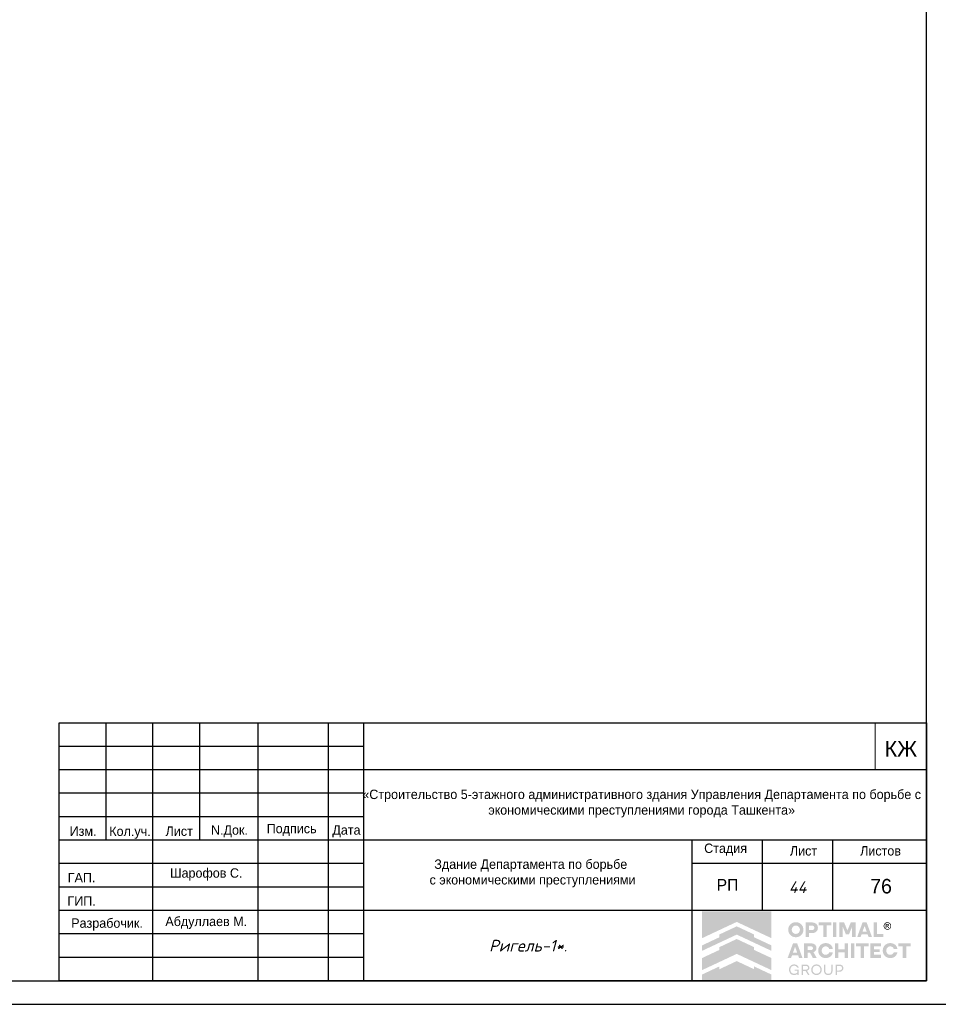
# Model space of a CAD drawing. Header units: millimetres. Extents: x -33345 to 4712671, y -3392 to 121473.
# Tile 552 of 656: x 2796276 to 2815869, y 44501 to 65501. Entities that reach past the tile are written whole.
import ezdxf

# ---------------------------------------------------------------- set-up
doc = ezdxf.new("R2010")
doc.units = ezdxf.units.MM
for name, color, linetype, lineweight in [('0.25', 7, 'Continuous', 25), ('Текст', 7, 'Continuous', 20), ('штамп', 7, 'Continuous', 13)]:
    doc.layers.add(name, color=color, linetype=linetype, lineweight=lineweight)
doc.layers.add('Лист', color=7, linetype='Continuous')
doc.styles.add('ISOCPEUR', font='isocpeui.ttf', dxfattribs={"height": 300})
doc.styles.get("Standard").update_dxf_attribs({"font": 'arial.ttf'})
doc.styles.add('X-U-RW-01$0$StyleROMANS', font='GOTHIC.TTF')

# ---------------------------------------------------------------- blocks, each defined once
blk = doc.blocks.new('*U327')
at = {"layer": '0.25', "color": 5, "linetype": 'Continuous', "lineweight": 25, "ltscale": 100}
blk.add_lwpolyline([(-125914, 0), (0, 0), (0, 42000), (-125914, 42000), (-125914, 0)], dxfattribs=at)
at = {"layer": '0.25', "color": 7, "linetype": 'Continuous', "lineweight": 30, "ltscale": 100}
blk.add_lwpolyline([(-123914, 500), (-500, 500), (-500, 41500), (-123914, 41500), (-123914, 500)], dxfattribs=at)
blk = doc.blocks.new('logo')
at = {"true_color": 0x90e0ed}
h = blk.add_hatch(color=141, dxfattribs=at)
h.dxf.hatch_style = 1
h.paths.add_polyline_path([(5.672, 5.668), (0.009, 5.668), (0.009, 3.483), (1.425, 4.147), (2.84, 4.81), (4.256, 4.147), (5.672, 3.483)])
at = {"true_color": 0x1f2877}
h = blk.add_hatch(color=166, dxfattribs=at)
h.dxf.hatch_style = 1
h.paths.add_polyline_path([(2.84, 4.449), (1.425, 3.786), (1.425, 3.558), (0.009, 2.894), (0.009, 2.448), (1.425, 3.112), (2.84, 3.775), (4.256, 3.112), (5.672, 2.448), (5.672, 2.894), (4.256, 3.558), (4.256, 3.786)])
h.paths.add_polyline_path([(2.84, 3.415), (1.425, 2.751), (1.425, 2.523), (0.009, 1.86), (0.009, 0.873), (1.425, 1.536), (2.84, 2.199), (4.256, 1.536), (5.672, 0.873), (5.672, 1.86), (4.256, 2.523), (4.256, 2.751)])
h.paths.add_polyline_path([(2.84, 1.611), (1.425, 0.947), (1.425, 1.176), (0.009, 0.512), (0.009, 0.005), (5.672, 0.005), (5.672, 0.512), (4.256, 1.176), (4.256, 0.947)])
at = {"true_color": 0x212121}
h = blk.add_hatch(color=250, dxfattribs=at)
h.dxf.hatch_style = 1
h.paths.add_polyline_path([(8.107, 4.61), (8.086, 4.63), (8.064, 4.649), (8.041, 4.667), (8.017, 4.683), (7.992, 4.699), (7.967, 4.713), (7.94, 4.726), (7.912, 4.738), (7.884, 4.749), (7.855, 4.759), (7.825, 4.766), (7.795, 4.773), (7.763, 4.778), (7.732, 4.782), (7.7, 4.784), (7.667, 4.785), (7.634, 4.784), (7.602, 4.782), (7.571, 4.778), (7.54, 4.773), (7.51, 4.766), (7.48, 4.758), (7.451, 4.749), (7.422, 4.738), (7.394, 4.725), (7.367, 4.712), (7.341, 4.697), (7.316, 4.682), (7.292, 4.665), (7.269, 4.648), (7.247, 4.629), (7.226, 4.609), (7.206, 4.588), (7.187, 4.566), (7.169, 4.544), (7.153, 4.52), (7.137, 4.495), (7.122, 4.47), (7.109, 4.443), (7.097, 4.416), (7.086, 4.387), (7.076, 4.359), (7.068, 4.329), (7.061, 4.299), (7.056, 4.268), (7.053, 4.237), (7.05, 4.205), (7.05, 4.173), (7.05, 4.14), (7.053, 4.108), (7.056, 4.077), (7.061, 4.047), (7.068, 4.016), (7.076, 3.987), (7.086, 3.958), (7.097, 3.93), (7.109, 3.903), (7.122, 3.876), (7.137, 3.85), (7.153, 3.826), (7.169, 3.802), (7.187, 3.779), (7.206, 3.757), (7.226, 3.736), (7.247, 3.716), (7.269, 3.697), (7.292, 3.679), (7.316, 3.662), (7.341, 3.647), (7.367, 3.633), (7.394, 3.619), (7.422, 3.607), (7.451, 3.596), (7.48, 3.587), (7.51, 3.579), (7.54, 3.573), (7.571, 3.568), (7.602, 3.564), (7.634, 3.562), (7.667, 3.561), (7.7, 3.562), (7.732, 3.564), (7.763, 3.568), (7.795, 3.573), (7.825, 3.579), (7.855, 3.587), (7.884, 3.596), (7.912, 3.607), (7.94, 3.619), (7.967, 3.633), (7.992, 3.647), (8.017, 3.662), (8.041, 3.679), (8.064, 3.697), (8.086, 3.716), (8.107, 3.736), (8.127, 3.757), (8.146, 3.779), (8.164, 3.802), (8.181, 3.826), (8.196, 3.85), (8.211, 3.876), (8.224, 3.903), (8.237, 3.93), (8.248, 3.958), (8.257, 3.987), (8.265, 4.016), (8.272, 4.047), (8.277, 4.077), (8.281, 4.108), (8.283, 4.14), (8.284, 4.173), (8.283, 4.205), (8.281, 4.237), (8.277, 4.268), (8.272, 4.299), (8.265, 4.329), (8.257, 4.359), (8.248, 4.387), (8.237, 4.416), (8.224, 4.443), (8.211, 4.47), (8.196, 4.495), (8.181, 4.52), (8.164, 4.544), (8.146, 4.567), (8.127, 4.589)])
h.paths.add_polyline_path([(7.841, 4.464), (7.854, 4.455), (7.867, 4.446), (7.879, 4.436), (7.891, 4.426), (7.902, 4.415), (7.913, 4.403), (7.923, 4.391), (7.933, 4.379), (7.942, 4.366), (7.95, 4.352), (7.958, 4.338), (7.965, 4.324), (7.972, 4.308), (7.977, 4.293), (7.982, 4.277), (7.987, 4.261), (7.99, 4.244), (7.993, 4.228), (7.995, 4.21), (7.996, 4.193), (7.996, 4.175), (7.996, 4.157), (7.995, 4.139), (7.993, 4.121), (7.99, 4.104), (7.987, 4.088), (7.982, 4.071), (7.977, 4.055), (7.972, 4.039), (7.965, 4.024), (7.958, 4.009), (7.95, 3.994), (7.942, 3.981), (7.933, 3.967), (7.923, 3.955), (7.913, 3.942), (7.902, 3.931), (7.891, 3.92), (7.879, 3.909), (7.867, 3.9), (7.854, 3.891), (7.841, 3.882), (7.827, 3.874), (7.813, 3.867), (7.798, 3.86), (7.783, 3.854), (7.767, 3.849), (7.751, 3.844), (7.735, 3.841), (7.718, 3.838), (7.701, 3.836), (7.684, 3.835), (7.667, 3.834), (7.649, 3.835), (7.632, 3.836), (7.615, 3.838), (7.598, 3.841), (7.582, 3.844), (7.566, 3.849), (7.551, 3.854), (7.535, 3.86), (7.521, 3.867), (7.506, 3.874), (7.492, 3.882), (7.479, 3.891), (7.466, 3.9), (7.454, 3.909), (7.442, 3.92), (7.431, 3.931), (7.42, 3.942), (7.41, 3.955), (7.4, 3.967), (7.391, 3.981), (7.383, 3.994), (7.375, 4.009), (7.368, 4.024), (7.362, 4.039), (7.356, 4.055), (7.351, 4.071), (7.347, 4.088), (7.343, 4.104), (7.34, 4.121), (7.338, 4.139), (7.337, 4.157), (7.337, 4.175), (7.337, 4.193), (7.338, 4.21), (7.34, 4.228), (7.343, 4.244), (7.347, 4.261), (7.351, 4.277), (7.356, 4.293), (7.362, 4.308), (7.368, 4.324), (7.375, 4.338), (7.383, 4.352), (7.391, 4.366), (7.4, 4.379), (7.41, 4.391), (7.42, 4.403), (7.431, 4.415), (7.442, 4.426), (7.454, 4.436), (7.466, 4.446), (7.479, 4.455), (7.492, 4.464), (7.506, 4.472), (7.521, 4.479), (7.535, 4.486), (7.551, 4.492), (7.566, 4.497), (7.582, 4.501), (7.598, 4.505), (7.615, 4.508), (7.632, 4.51), (7.649, 4.511), (7.667, 4.511), (7.684, 4.511), (7.701, 4.51), (7.718, 4.508), (7.735, 4.505), (7.751, 4.501), (7.767, 4.497), (7.783, 4.492), (7.798, 4.486), (7.813, 4.479), (7.827, 4.472)], flags=16)
h.paths.add_polyline_path([(9.335, 4.648), (9.319, 4.662), (9.301, 4.675), (9.283, 4.687), (9.264, 4.698), (9.245, 4.709), (9.224, 4.719), (9.203, 4.728), (9.181, 4.736), (9.158, 4.743), (9.134, 4.749), (9.11, 4.755), (9.085, 4.759), (9.059, 4.762), (9.032, 4.765), (9.005, 4.766), (8.977, 4.767), (8.47, 4.767), (8.47, 3.579), (8.75, 3.579), (8.75, 3.898), (8.977, 3.898), (9.005, 3.898), (9.032, 3.9), (9.059, 3.902), (9.085, 3.906), (9.11, 3.91), (9.134, 3.915), (9.158, 3.921), (9.181, 3.928), (9.203, 3.936), (9.224, 3.945), (9.245, 3.954), (9.264, 3.965), (9.283, 3.976), (9.301, 3.988), (9.319, 4.001), (9.335, 4.014), (9.35, 4.029), (9.365, 4.044), (9.379, 4.059), (9.391, 4.076), (9.403, 4.093), (9.414, 4.111), (9.424, 4.13), (9.432, 4.15), (9.44, 4.17), (9.447, 4.191), (9.453, 4.212), (9.458, 4.234), (9.461, 4.257), (9.464, 4.28), (9.466, 4.304), (9.466, 4.329), (9.466, 4.353), (9.464, 4.377), (9.461, 4.401), (9.458, 4.424), (9.453, 4.446), (9.447, 4.468), (9.44, 4.489), (9.432, 4.51), (9.424, 4.53), (9.414, 4.549), (9.403, 4.567), (9.391, 4.585), (9.379, 4.602), (9.365, 4.618), (9.35, 4.633)])
h.paths.add_polyline_path([(8.75, 4.511), (8.959, 4.511), (8.984, 4.511), (9.008, 4.508), (9.031, 4.505), (9.052, 4.499), (9.071, 4.492), (9.09, 4.484), (9.106, 4.474), (9.121, 4.463), (9.135, 4.45), (9.147, 4.436), (9.156, 4.421), (9.165, 4.404), (9.171, 4.387), (9.175, 4.368), (9.178, 4.348), (9.179, 4.327), (9.178, 4.306), (9.175, 4.287), (9.171, 4.268), (9.165, 4.251), (9.156, 4.235), (9.147, 4.22), (9.135, 4.206), (9.121, 4.193), (9.106, 4.182), (9.09, 4.172), (9.071, 4.164), (9.052, 4.157), (9.031, 4.151), (9.008, 4.148), (8.984, 4.145), (8.959, 4.144), (8.75, 4.144)], flags=16)
h.paths.add_polyline_path([(10.558, 4.767), (9.528, 4.767), (9.528, 4.529), (9.904, 4.529), (9.904, 3.579), (10.182, 3.579), (10.182, 4.529), (10.558, 4.529)])
h.paths.add_polyline_path([(10.975, 4.767), (10.695, 4.767), (10.695, 3.579), (10.975, 3.579)])
h.paths.add_polyline_path([(11.611, 4.767), (11.223, 4.767), (11.223, 3.579), (11.498, 3.579), (11.498, 4.426), (11.751, 3.806), (12.012, 3.806), (12.267, 4.426), (12.267, 3.579), (12.542, 3.579), (12.542, 4.767), (12.154, 4.767), (11.882, 4.116)])
h.paths.add_polyline_path([(13.451, 4.767), (13.116, 4.767), (12.68, 3.579), (12.959, 3.579), (13.038, 3.799), (13.529, 3.799), (13.609, 3.579), (13.888, 3.579)])
h.paths.add_polyline_path([(13.285, 4.487), (13.457, 4.01), (13.111, 4.01)], flags=16)
h.paths.add_polyline_path([(14.306, 4.767), (14.026, 4.767), (14.026, 3.579), (14.808, 3.579), (14.808, 3.827), (14.306, 3.827)])
h.paths.add_polyline_path([(15.871, 2.84), (15.857, 2.86), (15.841, 2.879), (15.825, 2.898), (15.808, 2.916), (15.79, 2.933), (15.771, 2.949), (15.752, 2.964), (15.731, 2.978), (15.71, 2.992), (15.688, 3.004), (15.666, 3.016), (15.643, 3.027), (15.619, 3.037), (15.594, 3.046), (15.569, 3.053), (15.543, 3.06), (15.516, 3.066), (15.49, 3.071), (15.462, 3.074), (15.434, 3.077), (15.406, 3.079), (15.377, 3.079), (15.344, 3.078), (15.312, 3.076), (15.281, 3.072), (15.25, 3.067), (15.22, 3.061), (15.191, 3.052), (15.162, 3.043), (15.134, 3.031), (15.106, 3.019), (15.08, 3.005), (15.054, 2.991), (15.03, 2.975), (15.006, 2.958), (14.984, 2.94), (14.962, 2.921), (14.942, 2.901), (14.922, 2.88), (14.903, 2.858), (14.886, 2.835), (14.869, 2.811), (14.854, 2.787), (14.84, 2.761), (14.827, 2.734), (14.815, 2.707), (14.804, 2.679), (14.795, 2.65), (14.787, 2.621), (14.78, 2.591), (14.775, 2.561), (14.772, 2.53), (14.769, 2.499), (14.769, 2.468), (14.769, 2.436), (14.772, 2.405), (14.775, 2.374), (14.78, 2.344), (14.787, 2.314), (14.795, 2.285), (14.804, 2.256), (14.815, 2.228), (14.827, 2.201), (14.84, 2.174), (14.854, 2.149), (14.869, 2.124), (14.886, 2.1), (14.903, 2.077), (14.922, 2.055), (14.942, 2.034), (14.962, 2.014), (14.984, 1.995), (15.006, 1.977), (15.03, 1.96), (15.054, 1.945), (15.08, 1.93), (15.106, 1.916), (15.134, 1.904), (15.162, 1.893), (15.191, 1.883), (15.22, 1.875), (15.25, 1.868), (15.281, 1.863), (15.312, 1.859), (15.344, 1.857), (15.377, 1.856), (15.406, 1.856), (15.434, 1.858), (15.462, 1.861), (15.49, 1.864), (15.516, 1.869), (15.543, 1.875), (15.569, 1.882), (15.594, 1.89), (15.619, 1.898), (15.643, 1.908), (15.666, 1.919), (15.688, 1.931), (15.71, 1.943), (15.731, 1.957), (15.752, 1.971), (15.771, 1.986), (15.79, 2.002), (15.808, 2.019), (15.825, 2.037), (15.841, 2.056), (15.857, 2.075), (15.871, 2.096), (15.885, 2.117), (15.898, 2.139), (15.91, 2.161), (15.921, 2.185), (15.93, 2.209), (15.939, 2.233), (15.947, 2.259), (15.953, 2.284), (15.959, 2.311), (15.964, 2.338), (15.668, 2.338), (15.659, 2.314), (15.649, 2.291), (15.638, 2.269), (15.625, 2.249), (15.61, 2.23), (15.594, 2.213), (15.576, 2.196), (15.557, 2.181), (15.536, 2.168), (15.515, 2.156), (15.493, 2.146), (15.471, 2.138), (15.448, 2.132), (15.424, 2.127), (15.4, 2.125), (15.375, 2.124), (15.358, 2.124), (15.342, 2.125), (15.326, 2.127), (15.31, 2.13), (15.294, 2.134), (15.279, 2.139), (15.264, 2.144), (15.249, 2.15), (15.235, 2.157), (15.221, 2.165), (15.207, 2.173), (15.195, 2.182), (15.182, 2.191), (15.17, 2.201), (15.159, 2.212), (15.148, 2.223), (15.138, 2.235), (15.128, 2.247), (15.119, 2.26), (15.11, 2.273), (15.102, 2.287), (15.094, 2.302), (15.087, 2.316), (15.081, 2.332), (15.075, 2.348), (15.07, 2.364), (15.066, 2.381), (15.062, 2.397), (15.059, 2.414), (15.057, 2.432), (15.056, 2.45), (15.056, 2.468), (15.056, 2.486), (15.057, 2.503), (15.059, 2.521), (15.062, 2.538), (15.066, 2.555), (15.07, 2.571), (15.075, 2.587), (15.081, 2.603), (15.087, 2.619), (15.094, 2.634), (15.102, 2.648), (15.11, 2.662), (15.119, 2.675), (15.128, 2.688), (15.138, 2.7), (15.148, 2.712), (15.159, 2.723), (15.17, 2.734), (15.182, 2.744), (15.195, 2.753), (15.207, 2.762), (15.221, 2.77), (15.235, 2.778), (15.249, 2.785), (15.264, 2.791), (15.279, 2.797), (15.294, 2.801), (15.31, 2.805), (15.326, 2.808), (15.342, 2.81), (15.358, 2.811), (15.375, 2.812), (15.4, 2.811), (15.424, 2.808), (15.448, 2.803), (15.471, 2.797), (15.493, 2.789), (15.515, 2.779), (15.536, 2.767), (15.557, 2.754), (15.576, 2.739), (15.594, 2.722), (15.61, 2.705), (15.625, 2.686), (15.638, 2.666), (15.649, 2.644), (15.659, 2.621), (15.668, 2.597), (15.964, 2.597), (15.959, 2.624), (15.953, 2.651), (15.947, 2.677), (15.939, 2.702), (15.93, 2.726), (15.921, 2.75), (15.91, 2.774), (15.898, 2.796), (15.885, 2.818)])
h.paths.add_polyline_path([(14.632, 3.061), (13.76, 3.061), (13.76, 1.874), (14.632, 1.874), (14.632, 2.122), (14.04, 2.122), (14.04, 2.359), (14.528, 2.359), (14.528, 2.572), (14.04, 2.572), (14.04, 2.813), (14.632, 2.813)])
h.paths.add_polyline_path([(13.624, 3.061), (12.593, 3.061), (12.593, 2.824), (12.969, 2.824), (12.969, 1.874), (13.248, 1.874), (13.248, 2.824), (13.624, 2.824)])
h.paths.add_polyline_path([(12.457, 3.061), (12.177, 3.061), (12.177, 1.874), (12.457, 1.874)])
h.paths.add_polyline_path([(11.929, 3.061), (11.648, 3.061), (11.648, 2.572), (11.147, 2.572), (11.147, 3.061), (10.867, 3.061), (10.867, 1.874), (11.147, 1.874), (11.147, 2.329), (11.648, 2.329), (11.648, 1.874), (11.929, 1.874)])
h.paths.add_polyline_path([(10.624, 2.796), (10.611, 2.818), (10.597, 2.84), (10.583, 2.86), (10.567, 2.879), (10.551, 2.898), (10.534, 2.916), (10.516, 2.933), (10.497, 2.949), (10.477, 2.964), (10.457, 2.978), (10.436, 2.992), (10.414, 3.004), (10.392, 3.016), (10.368, 3.027), (10.344, 3.037), (10.32, 3.046), (10.294, 3.053), (10.269, 3.06), (10.242, 3.066), (10.215, 3.071), (10.188, 3.074), (10.16, 3.077), (10.132, 3.079), (10.103, 3.079), (10.07, 3.078), (10.038, 3.076), (10.007, 3.072), (9.976, 3.067), (9.946, 3.061), (9.917, 3.052), (9.888, 3.043), (9.86, 3.031), (9.832, 3.019), (9.806, 3.005), (9.78, 2.991), (9.756, 2.975), (9.732, 2.958), (9.71, 2.94), (9.688, 2.921), (9.667, 2.901), (9.648, 2.88), (9.629, 2.858), (9.612, 2.835), (9.595, 2.811), (9.58, 2.787), (9.566, 2.761), (9.553, 2.734), (9.541, 2.707), (9.53, 2.679), (9.52, 2.65), (9.512, 2.621), (9.506, 2.591), (9.501, 2.561), (9.497, 2.53), (9.495, 2.499), (9.494, 2.468), (9.495, 2.436), (9.497, 2.405), (9.501, 2.374), (9.506, 2.344), (9.512, 2.314), (9.52, 2.285), (9.53, 2.256), (9.541, 2.228), (9.553, 2.201), (9.566, 2.174), (9.58, 2.149), (9.595, 2.124), (9.612, 2.1), (9.629, 2.077), (9.648, 2.055), (9.667, 2.034), (9.688, 2.014), (9.71, 1.995), (9.732, 1.977), (9.756, 1.96), (9.78, 1.945), (9.806, 1.93), (9.832, 1.916), (9.86, 1.904), (9.888, 1.893), (9.917, 1.883), (9.946, 1.875), (9.976, 1.868), (10.007, 1.863), (10.038, 1.859), (10.07, 1.857), (10.103, 1.856), (10.132, 1.856), (10.16, 1.858), (10.188, 1.861), (10.215, 1.864), (10.242, 1.869), (10.269, 1.875), (10.294, 1.882), (10.32, 1.89), (10.344, 1.898), (10.368, 1.908), (10.392, 1.919), (10.414, 1.931), (10.436, 1.943), (10.457, 1.957), (10.477, 1.971), (10.497, 1.986), (10.516, 2.002), (10.534, 2.019), (10.551, 2.037), (10.567, 2.056), (10.583, 2.075), (10.597, 2.096), (10.611, 2.117), (10.624, 2.139), (10.636, 2.161), (10.646, 2.185), (10.656, 2.209), (10.665, 2.233), (10.673, 2.259), (10.679, 2.284), (10.685, 2.311), (10.689, 2.338), (10.393, 2.338), (10.385, 2.314), (10.375, 2.291), (10.364, 2.269), (10.351, 2.249), (10.336, 2.23), (10.32, 2.213), (10.302, 2.196), (10.282, 2.181), (10.262, 2.168), (10.241, 2.156), (10.219, 2.146), (10.197, 2.138), (10.174, 2.132), (10.15, 2.127), (10.126, 2.125), (10.101, 2.124), (10.084, 2.124), (10.068, 2.125), (10.052, 2.127), (10.036, 2.13), (10.02, 2.134), (10.005, 2.139), (9.99, 2.144), (9.975, 2.15), (9.961, 2.157), (9.947, 2.165), (9.933, 2.173), (9.92, 2.182), (9.908, 2.191), (9.896, 2.201), (9.885, 2.212), (9.874, 2.223), (9.864, 2.235), (9.854, 2.247), (9.844, 2.26), (9.836, 2.273), (9.828, 2.287), (9.82, 2.302), (9.813, 2.316), (9.806, 2.332), (9.801, 2.348), (9.796, 2.364), (9.791, 2.381), (9.788, 2.397), (9.785, 2.414), (9.783, 2.432), (9.782, 2.45), (9.782, 2.468), (9.782, 2.486), (9.783, 2.503), (9.785, 2.521), (9.788, 2.538), (9.791, 2.555), (9.796, 2.571), (9.801, 2.587), (9.806, 2.603), (9.813, 2.619), (9.82, 2.634), (9.828, 2.648), (9.836, 2.662), (9.844, 2.675), (9.854, 2.688), (9.864, 2.7), (9.874, 2.712), (9.885, 2.723), (9.896, 2.734), (9.908, 2.744), (9.92, 2.753), (9.933, 2.762), (9.947, 2.77), (9.961, 2.778), (9.975, 2.785), (9.99, 2.791), (10.005, 2.797), (10.02, 2.801), (10.036, 2.805), (10.052, 2.808), (10.068, 2.81), (10.084, 2.811), (10.101, 2.812), (10.126, 2.811), (10.15, 2.808), (10.174, 2.803), (10.197, 2.797), (10.219, 2.789), (10.241, 2.779), (10.262, 2.767), (10.282, 2.754), (10.302, 2.739), (10.32, 2.722), (10.336, 2.705), (10.351, 2.686), (10.364, 2.666), (10.375, 2.644), (10.385, 2.621), (10.393, 2.597), (10.689, 2.597), (10.685, 2.624), (10.679, 2.651), (10.673, 2.677), (10.665, 2.702), (10.656, 2.726), (10.646, 2.75), (10.636, 2.774)])
h.paths.add_polyline_path([(9.251, 2.936), (9.221, 2.962), (9.189, 2.986), (9.153, 3.006), (9.113, 3.023), (9.07, 3.037), (9.024, 3.047), (8.974, 3.055), (8.921, 3.06), (8.865, 3.061), (8.347, 3.061), (8.347, 1.874), (8.628, 1.874), (8.628, 2.294), (8.826, 2.294), (9.057, 1.874), (9.372, 1.874), (9.108, 2.335), (9.136, 2.346), (9.162, 2.359), (9.187, 2.374), (9.21, 2.39), (9.231, 2.407), (9.25, 2.425), (9.268, 2.445), (9.284, 2.466), (9.299, 2.488), (9.311, 2.512), (9.322, 2.537), (9.33, 2.563), (9.337, 2.59), (9.342, 2.619), (9.345, 2.649), (9.346, 2.68), (9.344, 2.725), (9.338, 2.766), (9.328, 2.805), (9.315, 2.842), (9.297, 2.876), (9.276, 2.907)])
h.paths.add_polyline_path([(8.949, 2.802), (8.967, 2.796), (8.984, 2.789), (8.999, 2.781), (9.012, 2.772), (9.024, 2.761), (9.035, 2.75), (9.044, 2.737), (9.051, 2.724), (9.056, 2.709), (9.06, 2.693), (9.063, 2.677), (9.064, 2.659), (9.063, 2.642), (9.06, 2.626), (9.056, 2.61), (9.051, 2.596), (9.044, 2.582), (9.035, 2.57), (9.024, 2.559), (9.012, 2.548), (8.999, 2.539), (8.984, 2.531), (8.967, 2.524), (8.949, 2.518), (8.93, 2.514), (8.909, 2.511), (8.887, 2.509), (8.863, 2.508), (8.628, 2.508), (8.628, 2.812), (8.863, 2.812), (8.887, 2.811), (8.909, 2.809), (8.93, 2.806)], flags=16)
h.paths.add_polyline_path([(7.773, 3.061), (7.438, 3.061), (7.002, 1.874), (7.28, 1.874), (7.36, 2.093), (7.851, 2.093), (7.931, 1.874), (8.209, 1.874)])
h.paths.add_polyline_path([(7.606, 2.781), (7.778, 2.304), (7.433, 2.304)], flags=16)
h.paths.add_polyline_path([(17.059, 3.061), (16.029, 3.061), (16.029, 2.824), (16.405, 2.824), (16.405, 1.874), (16.683, 1.874), (16.683, 2.824), (17.059, 2.824)])
at = {"true_color": 0xa7a9ac}
h = blk.add_hatch(color=253, dxfattribs=at)
h.dxf.hatch_style = 1
h.paths.add_polyline_path([(15.277, 4.754), (15.255, 4.763), (15.232, 4.77), (15.208, 4.776), (15.185, 4.779), (15.164, 4.781), (15.162, 4.781), (15.138, 4.781), (15.127, 4.78), (15.114, 4.779), (15.101, 4.777), (15.088, 4.775), (15.076, 4.772), (15.063, 4.769), (15.05, 4.765), (15.038, 4.76), (15.026, 4.755), (14.997, 4.739), (14.969, 4.721), (14.945, 4.701), (14.923, 4.679), (14.903, 4.654), (14.886, 4.628), (14.872, 4.599), (14.86, 4.567), (14.856, 4.553), (14.853, 4.539), (14.85, 4.525), (14.848, 4.51), (14.847, 4.496), (14.847, 4.481), (14.847, 4.466), (14.848, 4.452), (14.851, 4.426), (14.857, 4.402), (14.864, 4.378), (14.873, 4.355), (14.884, 4.333), (14.896, 4.312), (14.911, 4.291), (14.928, 4.272), (14.94, 4.259), (14.954, 4.247), (14.968, 4.236), (14.982, 4.225), (14.997, 4.216), (15.013, 4.207), (15.029, 4.2), (15.046, 4.193), (15.064, 4.187), (15.082, 4.182), (15.1, 4.179), (15.119, 4.176), (15.14, 4.175), (15.16, 4.175), (15.181, 4.176), (15.202, 4.179), (15.222, 4.183), (15.241, 4.188), (15.26, 4.195), (15.279, 4.203), (15.297, 4.212), (15.314, 4.222), (15.331, 4.234), (15.347, 4.247), (15.364, 4.263), (15.38, 4.28), (15.395, 4.298), (15.408, 4.317), (15.419, 4.337), (15.429, 4.358), (15.437, 4.38), (15.444, 4.403), (15.448, 4.418), (15.45, 4.433), (15.452, 4.448), (15.453, 4.463), (15.454, 4.466), (15.454, 4.49), (15.453, 4.501), (15.45, 4.523), (15.446, 4.544), (15.441, 4.565), (15.434, 4.586), (15.426, 4.605), (15.416, 4.624), (15.405, 4.643), (15.392, 4.661), (15.38, 4.676), (15.368, 4.69), (15.354, 4.703), (15.34, 4.715), (15.326, 4.726), (15.31, 4.736), (15.294, 4.745)])
h.paths.add_polyline_path([(15.249, 4.711), (15.292, 4.687), (15.329, 4.657), (15.36, 4.619), (15.383, 4.576), (15.398, 4.529), (15.403, 4.478), (15.398, 4.427), (15.383, 4.379), (15.36, 4.336), (15.329, 4.299), (15.291, 4.268), (15.248, 4.245), (15.2, 4.23), (15.149, 4.225), (15.099, 4.23), (15.051, 4.245), (15.009, 4.268), (14.971, 4.299), (14.941, 4.337), (14.917, 4.38), (14.903, 4.427), (14.897, 4.478), (14.903, 4.529), (14.917, 4.576), (14.941, 4.619), (14.972, 4.657), (15.009, 4.688), (15.052, 4.711), (15.099, 4.726), (15.15, 4.731), (15.201, 4.726)], flags=16)
h.paths.add_polyline_path([(15.197, 4.632), (15.209, 4.629), (15.219, 4.625), (15.227, 4.621), (15.235, 4.616), (15.242, 4.61), (15.249, 4.603), (15.254, 4.596), (15.259, 4.587), (15.263, 4.578), (15.267, 4.565), (15.269, 4.553), (15.269, 4.541), (15.267, 4.529), (15.264, 4.518), (15.259, 4.507), (15.252, 4.496), (15.244, 4.486), (15.238, 4.48), (15.232, 4.475), (15.225, 4.471), (15.218, 4.467), (15.211, 4.464), (15.203, 4.461), (15.196, 4.459), (15.187, 4.458), (15.177, 4.456), (15.177, 4.456), (15.189, 4.449), (15.197, 4.445), (15.203, 4.439), (15.209, 4.433), (15.215, 4.426), (15.226, 4.413), (15.235, 4.399), (15.245, 4.386), (15.254, 4.372), (15.29, 4.313), (15.291, 4.311), (15.289, 4.31), (15.23, 4.31), (15.226, 4.312), (15.182, 4.389), (15.157, 4.425), (15.152, 4.43), (15.147, 4.435), (15.141, 4.439), (15.135, 4.442), (15.129, 4.445), (15.122, 4.447), (15.115, 4.448), (15.107, 4.448), (15.072, 4.449), (15.07, 4.449), (15.07, 4.311), (15.018, 4.311), (15.018, 4.636), (15.02, 4.637), (15.161, 4.635), (15.173, 4.635), (15.185, 4.634)], flags=0)
h.paths.add_polyline_path([(15.178, 4.588), (15.187, 4.584), (15.196, 4.579), (15.2, 4.576), (15.203, 4.572), (15.206, 4.568), (15.209, 4.564), (15.211, 4.559), (15.212, 4.554), (15.213, 4.549), (15.213, 4.544), (15.213, 4.538), (15.212, 4.533), (15.211, 4.528), (15.209, 4.523), (15.206, 4.518), (15.203, 4.514), (15.199, 4.51), (15.195, 4.506), (15.19, 4.503), (15.184, 4.5), (15.178, 4.499), (15.173, 4.497), (15.161, 4.495), (15.15, 4.494), (15.138, 4.494), (15.127, 4.494), (15.074, 4.493), (15.071, 4.493), (15.071, 4.592), (15.096, 4.592), (15.159, 4.591), (15.169, 4.59)], flags=0)
h.paths.add_polyline_path([(15.267, 4.565), (15.263, 4.578), (15.259, 4.587), (15.254, 4.596), (15.249, 4.603), (15.242, 4.61), (15.235, 4.616), (15.227, 4.621), (15.219, 4.625), (15.209, 4.629), (15.197, 4.632), (15.185, 4.634), (15.173, 4.635), (15.161, 4.635), (15.02, 4.637), (15.018, 4.636), (15.018, 4.311), (15.07, 4.311), (15.07, 4.449), (15.072, 4.449), (15.107, 4.448), (15.115, 4.448), (15.122, 4.447), (15.129, 4.445), (15.135, 4.442), (15.141, 4.439), (15.147, 4.435), (15.152, 4.43), (15.157, 4.425), (15.182, 4.389), (15.226, 4.312), (15.23, 4.31), (15.289, 4.31), (15.291, 4.311), (15.29, 4.313), (15.254, 4.372), (15.245, 4.386), (15.235, 4.399), (15.226, 4.413), (15.215, 4.426), (15.209, 4.433), (15.203, 4.439), (15.197, 4.445), (15.189, 4.449), (15.177, 4.456), (15.187, 4.458), (15.196, 4.459), (15.203, 4.461), (15.211, 4.464), (15.218, 4.467), (15.225, 4.471), (15.232, 4.475), (15.238, 4.48), (15.244, 4.486), (15.252, 4.496), (15.259, 4.507), (15.264, 4.518), (15.267, 4.529), (15.269, 4.541), (15.269, 4.553)], flags=0)
h = blk.add_hatch(color=253, dxfattribs=at)
h.dxf.hatch_style = 1
h.paths.add_polyline_path([(15.242, 4.61), (15.235, 4.616), (15.227, 4.621), (15.219, 4.625), (15.209, 4.629), (15.197, 4.632), (15.185, 4.634), (15.173, 4.635), (15.161, 4.635), (15.02, 4.637), (15.018, 4.636), (15.018, 4.311), (15.07, 4.311), (15.07, 4.449), (15.072, 4.449), (15.107, 4.448), (15.115, 4.448), (15.122, 4.447), (15.129, 4.445), (15.135, 4.442), (15.141, 4.439), (15.147, 4.435), (15.152, 4.43), (15.157, 4.425), (15.182, 4.389), (15.226, 4.312), (15.23, 4.31), (15.289, 4.31), (15.291, 4.311), (15.29, 4.313), (15.254, 4.372), (15.245, 4.386), (15.235, 4.399), (15.226, 4.413), (15.215, 4.426), (15.209, 4.433), (15.203, 4.439), (15.197, 4.445), (15.189, 4.449), (15.177, 4.456), (15.187, 4.458), (15.196, 4.459), (15.203, 4.461), (15.211, 4.464), (15.218, 4.467), (15.225, 4.471), (15.232, 4.475), (15.238, 4.48), (15.244, 4.486), (15.252, 4.496), (15.259, 4.507), (15.264, 4.518), (15.267, 4.529), (15.269, 4.541), (15.269, 4.553), (15.267, 4.565), (15.263, 4.578), (15.259, 4.587), (15.254, 4.596), (15.249, 4.603)])
h.paths.add_polyline_path([(15.169, 4.59), (15.178, 4.588), (15.187, 4.584), (15.196, 4.579), (15.2, 4.576), (15.203, 4.572), (15.206, 4.568), (15.209, 4.564), (15.211, 4.559), (15.212, 4.554), (15.213, 4.549), (15.213, 4.544), (15.213, 4.538), (15.212, 4.533), (15.211, 4.528), (15.209, 4.523), (15.206, 4.518), (15.203, 4.514), (15.199, 4.51), (15.195, 4.506), (15.19, 4.503), (15.184, 4.5), (15.178, 4.499), (15.173, 4.497), (15.161, 4.495), (15.15, 4.494), (15.138, 4.494), (15.127, 4.494), (15.074, 4.493), (15.071, 4.493), (15.071, 4.592), (15.096, 4.592), (15.159, 4.591)], flags=16)
h = blk.add_hatch(color=253, dxfattribs=at)
h.dxf.hatch_style = 1
h.paths.add_polyline_path([(7.824, 1.219), (7.813, 1.23), (7.803, 1.24), (7.791, 1.249), (7.78, 1.258), (7.768, 1.267), (7.756, 1.275), (7.743, 1.283), (7.73, 1.29), (7.716, 1.297), (7.703, 1.303), (7.688, 1.309), (7.674, 1.314), (7.659, 1.319), (7.644, 1.323), (7.628, 1.326), (7.613, 1.329), (7.597, 1.332), (7.581, 1.334), (7.564, 1.335), (7.547, 1.336), (7.53, 1.336), (7.506, 1.335), (7.483, 1.334), (7.461, 1.331), (7.439, 1.328), (7.417, 1.323), (7.396, 1.317), (7.376, 1.31), (7.356, 1.302), (7.337, 1.293), (7.319, 1.284), (7.301, 1.273), (7.284, 1.262), (7.268, 1.25), (7.253, 1.237), (7.238, 1.224), (7.224, 1.21), (7.211, 1.195), (7.199, 1.179), (7.187, 1.163), (7.176, 1.146), (7.166, 1.129), (7.157, 1.11), (7.149, 1.092), (7.141, 1.073), (7.134, 1.053), (7.128, 1.033), (7.124, 1.012), (7.119, 0.991), (7.116, 0.97), (7.114, 0.949), (7.113, 0.927), (7.112, 0.904), (7.113, 0.88), (7.114, 0.857), (7.116, 0.834), (7.12, 0.811), (7.124, 0.789), (7.129, 0.768), (7.135, 0.747), (7.142, 0.727), (7.15, 0.707), (7.159, 0.688), (7.168, 0.67), (7.178, 0.652), (7.189, 0.636), (7.201, 0.62), (7.214, 0.605), (7.227, 0.59), (7.241, 0.577), (7.255, 0.564), (7.271, 0.552), (7.286, 0.54), (7.303, 0.53), (7.32, 0.52), (7.338, 0.511), (7.357, 0.503), (7.376, 0.496), (7.396, 0.49), (7.416, 0.485), (7.436, 0.48), (7.458, 0.477), (7.479, 0.475), (7.501, 0.473), (7.524, 0.473), (7.546, 0.473), (7.567, 0.474), (7.588, 0.476), (7.608, 0.479), (7.627, 0.483), (7.646, 0.488), (7.664, 0.493), (7.682, 0.5), (7.699, 0.507), (7.716, 0.514), (7.732, 0.523), (7.747, 0.532), (7.761, 0.541), (7.775, 0.551), (7.789, 0.562), (7.802, 0.574), (7.802, 0.485), (7.911, 0.485), (7.911, 0.921), (7.578, 0.921), (7.578, 0.827), (7.802, 0.827), (7.802, 0.709), (7.794, 0.695), (7.785, 0.681), (7.774, 0.668), (7.763, 0.656), (7.75, 0.645), (7.735, 0.634), (7.72, 0.624), (7.703, 0.615), (7.685, 0.606), (7.666, 0.599), (7.647, 0.593), (7.627, 0.588), (7.606, 0.584), (7.585, 0.581), (7.563, 0.58), (7.54, 0.579), (7.522, 0.579), (7.505, 0.58), (7.488, 0.582), (7.472, 0.585), (7.456, 0.588), (7.441, 0.592), (7.425, 0.597), (7.411, 0.602), (7.396, 0.608), (7.383, 0.615), (7.369, 0.622), (7.357, 0.63), (7.345, 0.639), (7.333, 0.648), (7.322, 0.658), (7.311, 0.668), (7.301, 0.679), (7.292, 0.69), (7.283, 0.702), (7.275, 0.715), (7.267, 0.728), (7.26, 0.741), (7.253, 0.756), (7.247, 0.77), (7.242, 0.786), (7.237, 0.801), (7.234, 0.817), (7.23, 0.834), (7.228, 0.851), (7.226, 0.868), (7.225, 0.886), (7.225, 0.904), (7.225, 0.921), (7.226, 0.938), (7.228, 0.954), (7.23, 0.97), (7.233, 0.986), (7.236, 1.001), (7.24, 1.016), (7.245, 1.031), (7.25, 1.046), (7.256, 1.06), (7.262, 1.074), (7.27, 1.087), (7.277, 1.099), (7.285, 1.112), (7.294, 1.123), (7.304, 1.135), (7.314, 1.145), (7.324, 1.155), (7.335, 1.165), (7.347, 1.174), (7.359, 1.182), (7.371, 1.19), (7.385, 1.197), (7.398, 1.204), (7.412, 1.21), (7.427, 1.215), (7.442, 1.22), (7.458, 1.223), (7.474, 1.226), (7.49, 1.228), (7.508, 1.229), (7.525, 1.23), (7.547, 1.229), (7.569, 1.227), (7.59, 1.224), (7.61, 1.219), (7.629, 1.214), (7.648, 1.207), (7.667, 1.199), (7.684, 1.189), (7.701, 1.178), (7.716, 1.166), (7.73, 1.154), (7.743, 1.14), (7.755, 1.125), (7.765, 1.109), (7.775, 1.091), (7.783, 1.073), (7.908, 1.073), (7.903, 1.089), (7.897, 1.104), (7.891, 1.118), (7.884, 1.132), (7.877, 1.146), (7.869, 1.159), (7.861, 1.172), (7.852, 1.185), (7.843, 1.197), (7.834, 1.208)])
h.paths.add_polyline_path([(8.756, 1.163), (8.751, 1.175), (8.746, 1.187), (8.74, 1.198), (8.733, 1.208), (8.725, 1.219), (8.717, 1.229), (8.709, 1.238), (8.7, 1.247), (8.69, 1.255), (8.68, 1.263), (8.669, 1.271), (8.658, 1.278), (8.646, 1.285), (8.634, 1.291), (8.621, 1.296), (8.608, 1.301), (8.594, 1.306), (8.579, 1.31), (8.565, 1.314), (8.549, 1.317), (8.534, 1.319), (8.517, 1.321), (8.501, 1.322), (8.484, 1.323), (8.466, 1.323), (8.136, 1.323), (8.136, 0.485), (8.245, 0.485), (8.245, 0.814), (8.464, 0.814), (8.654, 0.485), (8.783, 0.485), (8.579, 0.828), (8.602, 0.835), (8.623, 0.843), (8.643, 0.853), (8.662, 0.863), (8.679, 0.875), (8.695, 0.888), (8.709, 0.902), (8.723, 0.917), (8.734, 0.933), (8.744, 0.95), (8.753, 0.968), (8.76, 0.986), (8.766, 1.006), (8.769, 1.026), (8.772, 1.047), (8.773, 1.07), (8.772, 1.084), (8.771, 1.098), (8.77, 1.112), (8.767, 1.125), (8.764, 1.138), (8.761, 1.151)])
h.paths.add_polyline_path([(8.245, 1.223), (8.455, 1.223), (8.479, 1.223), (8.501, 1.221), (8.522, 1.218), (8.541, 1.213), (8.56, 1.207), (8.577, 1.2), (8.592, 1.192), (8.606, 1.182), (8.619, 1.171), (8.63, 1.159), (8.639, 1.146), (8.647, 1.132), (8.653, 1.117), (8.657, 1.101), (8.659, 1.084), (8.66, 1.066), (8.659, 1.047), (8.657, 1.03), (8.653, 1.014), (8.647, 0.999), (8.639, 0.985), (8.63, 0.972), (8.619, 0.96), (8.606, 0.949), (8.592, 0.94), (8.577, 0.931), (8.56, 0.924), (8.541, 0.918), (8.522, 0.914), (8.501, 0.911), (8.479, 0.909), (8.455, 0.908), (8.245, 0.908)], flags=16)
h.paths.add_polyline_path([(9.702, 1.165), (9.689, 1.181), (9.676, 1.197), (9.662, 1.212), (9.647, 1.226), (9.631, 1.239), (9.615, 1.252), (9.598, 1.263), (9.581, 1.274), (9.563, 1.285), (9.544, 1.294), (9.525, 1.303), (9.505, 1.311), (9.484, 1.317), (9.464, 1.323), (9.443, 1.328), (9.421, 1.331), (9.399, 1.334), (9.377, 1.336), (9.355, 1.336), (9.332, 1.336), (9.31, 1.334), (9.288, 1.331), (9.266, 1.328), (9.245, 1.323), (9.225, 1.317), (9.204, 1.311), (9.184, 1.303), (9.165, 1.294), (9.146, 1.285), (9.128, 1.274), (9.111, 1.263), (9.094, 1.252), (9.078, 1.239), (9.062, 1.226), (9.047, 1.212), (9.033, 1.197), (9.02, 1.181), (9.007, 1.165), (8.995, 1.148), (8.984, 1.131), (8.974, 1.113), (8.965, 1.094), (8.956, 1.075), (8.948, 1.055), (8.941, 1.034), (8.936, 1.014), (8.931, 0.993), (8.928, 0.971), (8.925, 0.949), (8.923, 0.927), (8.923, 0.904), (8.923, 0.882), (8.925, 0.859), (8.928, 0.838), (8.931, 0.816), (8.936, 0.795), (8.941, 0.774), (8.948, 0.754), (8.956, 0.734), (8.965, 0.715), (8.974, 0.696), (8.984, 0.678), (8.995, 0.66), (9.007, 0.644), (9.02, 0.628), (9.033, 0.612), (9.047, 0.597), (9.062, 0.583), (9.078, 0.57), (9.094, 0.557), (9.111, 0.545), (9.128, 0.534), (9.146, 0.524), (9.165, 0.514), (9.184, 0.506), (9.204, 0.498), (9.225, 0.491), (9.245, 0.486), (9.266, 0.481), (9.288, 0.477), (9.31, 0.475), (9.332, 0.473), (9.355, 0.473), (9.377, 0.473), (9.399, 0.475), (9.421, 0.477), (9.443, 0.481), (9.464, 0.486), (9.484, 0.491), (9.505, 0.498), (9.525, 0.506), (9.544, 0.514), (9.563, 0.524), (9.581, 0.534), (9.598, 0.545), (9.615, 0.557), (9.631, 0.57), (9.647, 0.583), (9.662, 0.597), (9.676, 0.612), (9.689, 0.628), (9.702, 0.644), (9.714, 0.66), (9.725, 0.678), (9.735, 0.696), (9.744, 0.715), (9.753, 0.734), (9.761, 0.754), (9.768, 0.774), (9.773, 0.795), (9.778, 0.816), (9.782, 0.838), (9.784, 0.859), (9.786, 0.882), (9.786, 0.904), (9.786, 0.927), (9.784, 0.949), (9.782, 0.971), (9.778, 0.993), (9.773, 1.014), (9.768, 1.034), (9.761, 1.055), (9.753, 1.075), (9.744, 1.094), (9.735, 1.113), (9.725, 1.131), (9.714, 1.148)])
h.paths.add_polyline_path([(9.126, 1.137), (9.136, 1.148), (9.148, 1.158), (9.16, 1.167), (9.172, 1.176), (9.185, 1.184), (9.198, 1.192), (9.212, 1.199), (9.227, 1.205), (9.242, 1.211), (9.257, 1.216), (9.272, 1.22), (9.288, 1.223), (9.304, 1.226), (9.321, 1.228), (9.337, 1.229), (9.355, 1.23), (9.372, 1.229), (9.388, 1.228), (9.405, 1.226), (9.421, 1.223), (9.437, 1.22), (9.452, 1.216), (9.467, 1.211), (9.482, 1.205), (9.497, 1.199), (9.511, 1.192), (9.524, 1.184), (9.537, 1.176), (9.549, 1.167), (9.561, 1.158), (9.573, 1.148), (9.583, 1.137), (9.594, 1.126), (9.604, 1.114), (9.613, 1.102), (9.621, 1.089), (9.629, 1.076), (9.637, 1.063), (9.644, 1.048), (9.65, 1.034), (9.655, 1.019), (9.66, 1.003), (9.664, 0.988), (9.668, 0.972), (9.67, 0.955), (9.672, 0.939), (9.673, 0.922), (9.674, 0.904), (9.673, 0.887), (9.672, 0.87), (9.67, 0.853), (9.668, 0.837), (9.664, 0.821), (9.66, 0.805), (9.655, 0.79), (9.65, 0.775), (9.644, 0.76), (9.637, 0.746), (9.629, 0.732), (9.621, 0.719), (9.613, 0.707), (9.604, 0.694), (9.594, 0.683), (9.583, 0.672), (9.573, 0.661), (9.561, 0.651), (9.549, 0.641), (9.537, 0.633), (9.524, 0.624), (9.511, 0.617), (9.497, 0.61), (9.482, 0.603), (9.467, 0.598), (9.452, 0.593), (9.437, 0.589), (9.421, 0.585), (9.405, 0.582), (9.388, 0.581), (9.372, 0.579), (9.355, 0.579), (9.337, 0.579), (9.321, 0.581), (9.304, 0.582), (9.288, 0.585), (9.272, 0.589), (9.257, 0.593), (9.242, 0.598), (9.227, 0.603), (9.212, 0.61), (9.198, 0.617), (9.185, 0.624), (9.172, 0.633), (9.16, 0.641), (9.148, 0.651), (9.136, 0.661), (9.126, 0.672), (9.115, 0.683), (9.105, 0.694), (9.096, 0.707), (9.088, 0.719), (9.08, 0.732), (9.072, 0.746), (9.065, 0.76), (9.059, 0.775), (9.054, 0.79), (9.049, 0.805), (9.045, 0.821), (9.041, 0.837), (9.039, 0.853), (9.037, 0.87), (9.036, 0.887), (9.035, 0.904), (9.036, 0.922), (9.037, 0.939), (9.039, 0.955), (9.041, 0.972), (9.045, 0.988), (9.049, 1.003), (9.054, 1.019), (9.059, 1.034), (9.065, 1.048), (9.072, 1.063), (9.08, 1.076), (9.088, 1.089), (9.096, 1.102), (9.105, 1.114), (9.115, 1.126)], flags=16)
h.paths.add_polyline_path([(10.079, 1.323), (9.97, 1.323), (9.97, 0.817), (9.97, 0.797), (9.972, 0.778), (9.973, 0.759), (9.976, 0.741), (9.979, 0.723), (9.983, 0.705), (9.988, 0.689), (9.994, 0.672), (10, 0.656), (10.007, 0.641), (10.015, 0.627), (10.023, 0.613), (10.032, 0.6), (10.042, 0.587), (10.052, 0.575), (10.063, 0.564), (10.074, 0.553), (10.086, 0.543), (10.099, 0.534), (10.113, 0.525), (10.127, 0.517), (10.141, 0.51), (10.156, 0.503), (10.172, 0.496), (10.189, 0.491), (10.205, 0.486), (10.223, 0.482), (10.241, 0.479), (10.259, 0.476), (10.278, 0.474), (10.298, 0.473), (10.318, 0.473), (10.338, 0.473), (10.358, 0.474), (10.377, 0.476), (10.395, 0.479), (10.413, 0.482), (10.43, 0.486), (10.447, 0.491), (10.464, 0.496), (10.479, 0.503), (10.495, 0.51), (10.509, 0.517), (10.523, 0.525), (10.536, 0.534), (10.549, 0.543), (10.561, 0.553), (10.573, 0.564), (10.583, 0.575), (10.593, 0.587), (10.603, 0.6), (10.612, 0.613), (10.62, 0.627), (10.628, 0.641), (10.635, 0.656), (10.641, 0.672), (10.646, 0.689), (10.651, 0.705), (10.655, 0.723), (10.659, 0.741), (10.661, 0.759), (10.663, 0.778), (10.664, 0.797), (10.665, 0.817), (10.665, 1.323), (10.556, 1.323), (10.556, 0.817), (10.555, 0.788), (10.552, 0.761), (10.547, 0.736), (10.54, 0.713), (10.531, 0.691), (10.521, 0.671), (10.508, 0.653), (10.494, 0.636), (10.477, 0.621), (10.46, 0.608), (10.44, 0.597), (10.419, 0.589), (10.396, 0.582), (10.372, 0.577), (10.346, 0.574), (10.318, 0.573), (10.29, 0.574), (10.264, 0.577), (10.24, 0.582), (10.217, 0.589), (10.196, 0.597), (10.176, 0.608), (10.158, 0.621), (10.142, 0.636), (10.127, 0.653), (10.114, 0.671), (10.103, 0.691), (10.095, 0.713), (10.088, 0.736), (10.083, 0.761), (10.08, 0.788), (10.079, 0.817)])
h.paths.add_polyline_path([(11.497, 1.203), (11.488, 1.214), (11.479, 1.225), (11.469, 1.235), (11.459, 1.245), (11.448, 1.254), (11.437, 1.262), (11.425, 1.27), (11.412, 1.278), (11.399, 1.285), (11.385, 1.291), (11.371, 1.297), (11.356, 1.303), (11.341, 1.308), (11.326, 1.312), (11.309, 1.315), (11.293, 1.318), (11.276, 1.321), (11.259, 1.322), (11.241, 1.323), (11.223, 1.323), (10.911, 1.323), (10.911, 0.485), (11.02, 0.485), (11.02, 0.742), (11.223, 0.742), (11.241, 0.742), (11.259, 0.743), (11.276, 0.745), (11.293, 0.747), (11.309, 0.75), (11.326, 0.754), (11.341, 0.758), (11.356, 0.763), (11.371, 0.769), (11.385, 0.775), (11.399, 0.781), (11.412, 0.789), (11.425, 0.796), (11.437, 0.805), (11.448, 0.814), (11.459, 0.823), (11.469, 0.833), (11.479, 0.843), (11.488, 0.854), (11.497, 0.866), (11.505, 0.878), (11.512, 0.89), (11.519, 0.903), (11.525, 0.916), (11.53, 0.93), (11.535, 0.944), (11.539, 0.959), (11.542, 0.973), (11.545, 0.988), (11.546, 1.004), (11.548, 1.02), (11.548, 1.036), (11.548, 1.052), (11.546, 1.067), (11.545, 1.083), (11.542, 1.098), (11.539, 1.112), (11.535, 1.127), (11.53, 1.14), (11.525, 1.154), (11.519, 1.167), (11.512, 1.18), (11.505, 1.192)])
h.paths.add_polyline_path([(11.02, 1.223), (11.211, 1.223), (11.236, 1.223), (11.26, 1.22), (11.282, 1.216), (11.303, 1.21), (11.323, 1.203), (11.342, 1.194), (11.359, 1.184), (11.375, 1.171), (11.389, 1.158), (11.401, 1.143), (11.412, 1.128), (11.42, 1.111), (11.427, 1.093), (11.431, 1.074), (11.434, 1.054), (11.435, 1.033), (11.434, 1.012), (11.431, 0.992), (11.427, 0.973), (11.42, 0.955), (11.412, 0.938), (11.401, 0.922), (11.389, 0.907), (11.375, 0.894), (11.359, 0.882), (11.342, 0.871), (11.323, 0.862), (11.303, 0.855), (11.282, 0.849), (11.26, 0.845), (11.236, 0.843), (11.211, 0.842), (11.02, 0.842)], flags=16)
blk = doc.blocks.new('medgor')
at = {"ltscale": 25}
for p, q in [((-44011134, 22929075), (-44011134, 22934575)), ((-44010134, 22932075), (-44010134, 22934575)), ((-44009134, 22929075), (-44009134, 22934575)), ((-44008134, 22932075), (-44008134, 22934575)), ((-44006889, 22929075), (-44006889, 22934575)), ((-44005389, 22929075), (-44005389, 22934575)), ((-44004634, 22929075), (-44004634, 22934575)), ((-44004634, 22934075), (-44011134, 22934075)), ((-43992634, 22933575), (-44011134, 22933575)), ((-44004634, 22933075), (-44011134, 22933075)), ((-44004634, 22932575), (-44011134, 22932575)), ((-43992634, 22932075), (-44011134, 22932075)), ((-43997634, 22929075), (-43997634, 22932075)), ((-43996134, 22930575), (-43996134, 22932075)), ((-43994634, 22930575), (-43994634, 22932075)), ((-44004634, 22931575), (-44011134, 22931575)), ((-43992634, 22931575), (-43997634, 22931575)), ((-44004634, 22931075), (-44011134, 22931075)), ((-43992634, 22930575), (-44011134, 22930575)), ((-44004634, 22930075), (-44011134, 22930075)), ((-44004634, 22929575), (-44011134, 22929575))]:
    blk.add_line(p, q, dxfattribs=at)
at = {"linetype": 'Continuous', "lineweight": 0}
for p, q in [((-43992634, 22934575), (-43993734, 22934575)), ((-43993734, 22934575), (-43993734, 22933575))]:
    blk.add_line(p, q, dxfattribs=at)
at = {"ltscale": 25}
blk.add_lwpolyline([(-44011134, 22934575), (-43992634, 22934575), (-43992634, 22929075), (-44011134, 22929075)], close=True, dxfattribs=at)
at = {"xscale": 261.1155435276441, "yscale": 261.1155435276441, "zscale": 261.1155435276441}
blk.add_blockref('logo', (-43997425, 22929076), dxfattribs=at)
at = {"color": 7, "linetype": 'Continuous', "lineweight": 0, "ltscale": 4, "insert": (-43993184, 22934025), "char_height": 330, "width": 1100, "attachment_point": 5}
blk.add_mtext('{\\C256;КЖ}', dxfattribs=at)
at = {"layer": 'Текст', "style": 'X-U-RW-01$0$StyleROMANS'}
blk.add_text('76', height=310.7, dxfattribs=at).set_placement((-43993836, 22930939))
at = {"layer": 'Текст', "attachment_point": 8, "style": 'X-U-RW-01$0$StyleROMANS'}
for s, insert, char_height, width in [('\\pxqc;«Строительство 5-этажного административного здания Управления Департамента по борьбе с экономическими преступлениями города Ташкента»', (-43998711, 22932559), 200, 11910.39), ('Изм.', (-44010625, 22932165), 200, 748.42), ('Лист', (-44008575, 22932165), 200, 748.42), ('Подпись', (-44006177, 22932165), 200, 748.42), ('Кол.уч.', (-44009625, 22932105), 200, 748.42), ('N.Док.', (-44007503, 22932135), 200, 748.42), ('Дата', (-44005008, 22932135), 200, 748.42), ('Стадия', (-43996921, 22931745), 200, 748.42), ('Лист', (-43995259, 22931745), 200, 748.42), ('Листов', (-43993616, 22931745), 200, 748.42), ('Здание Департамента по борьбе\\P с экономическими преступлениями', (-44001076, 22931070), 200, 11910.39), ('ГАП.', (-44010657, 22931178), 200, 748.42), ('Шарофов С.', (-44007998, 22931215), 200, 2029.72), ('РП', (-43996880, 22930997), 250, 748.42), ('ГИП.', (-44010657, 22930678), 200, 748.42), ('Разрабочик.', (-44010114, 22930147), 200, 748.42), ('Абдуллаев М.', (-44007998, 22930183), 200, 2180.46)]:
    blk.add_mtext(s, dxfattribs=dict(at, insert=insert, char_height=char_height, width=width))

msp = doc.modelspace()

# ---------------------------------------------------------------- block references
msp.add_blockref('medgor', (46808253.126, -22884073.497, 1359241.5))
at = {"layer": 'Лист', "ltscale": 100, "transparency": 33554687}
msp.add_blockref('*U327', (2816119.017, 44501.326, 1359241.5), dxfattribs=at)

# ---------------------------------------------------------------- texts
at = {"insert": (2812869.017, 47001.326, 1359241.5), "char_height": 250, "width": 1500, "attachment_point": 5, "style": 'ISOCPEUR'}
msp.add_mtext('44', dxfattribs=at)
at = {"layer": 'штамп', "insert": (2807119.017, 45751.326, 1359241.5), "char_height": 250, "width": 7000, "attachment_point": 5, "style": 'ISOCPEUR'}
msp.add_mtext('Ригель-1*. ', dxfattribs=at)

doc.saveas('drawing.dxf')
